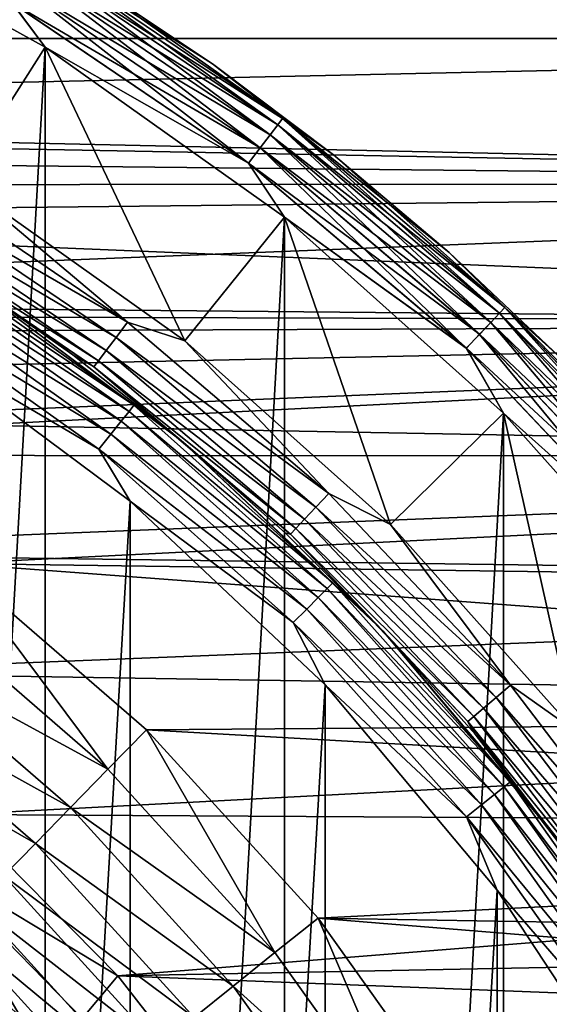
# Model space of a CAD drawing. Header units: millimetres. Extents: x -139 to 106, y -8 to 139.
# Tile 306 of 459: x 8.62 to 11.96, y 78.23 to 84.43. Entities that reach past the tile are written whole.
import ezdxf

# ---------------------------------------------------------------- set-up
doc = ezdxf.new("R2010")
doc.units = ezdxf.units.MM
doc.header["$LTSCALE"] = 53.842063
for name, color, linetype in [('28', 7, 'CONTINUOUS'), ('35', 7, 'CONTINUOUS'), ('42', 7, 'CONTINUOUS'), ('497', 7, 'CONTINUOUS'), ('498', 7, 'CONTINUOUS'), ('499', 7, 'CONTINUOUS'), ('501', 7, 'CONTINUOUS'), ('502', 7, 'CONTINUOUS'), ('505', 7, 'CONTINUOUS'), ('507', 7, 'CONTINUOUS'), ('509', 7, 'CONTINUOUS'), ('511', 7, 'CONTINUOUS'), ('81', 7, 'CONTINUOUS'), ('85', 7, 'CONTINUOUS')]:
    doc.layers.add(name, color=color, linetype=linetype)

msp = doc.modelspace()

# ---------------------------------------------------------------- linework, layer by layer
at = {"layer": '28', "color": 8, "linetype": 'CONTINUOUS'}
for points in [[(-21.0005, 84.3152, 20), (21.0005, 85.2579, 20), (-21.0005, 85.2879, 20), (-21.0005, 84.3152, 20)], [(21.0005, 84.309, 20), (21.0005, 85.2579, 20), (-21.0005, 84.3152, 20), (21.0005, 84.309, 20)], [(-21.0005, 83.3822, 20), (21.0005, 84.309, 20), (-21.0005, 84.3152, 20), (-21.0005, 83.3822, 20)], [(21.0005, 83.3955, 20), (21.0005, 84.309, 20), (-21.0005, 83.3822, 20), (21.0005, 83.3955, 20)], [(0.4475, 82.5796, 20), (21.0005, 83.3955, 20), (-21.0005, 83.3822, 20), (0.4475, 82.5796, 20)], [(21.0005, 82.5202, 20), (21.0005, 83.3955, 20), (0.4475, 82.5796, 20), (21.0005, 82.5202, 20)], [(1.867, 82.4452, 20), (21.0005, 82.5202, 20), (0.4475, 82.5796, 20), (1.867, 82.4452, 20)], [(3.2648, 82.1466, 20), (21.0005, 82.5202, 20), (1.867, 82.4452, 20), (3.2648, 82.1466, 20)], [(4.6178, 81.688, 20), (21.0005, 82.5202, 20), (3.2648, 82.1466, 20), (4.6178, 81.688, 20)], [(21.0005, 81.6793, 20), (21.0005, 82.5202, 20), (4.6178, 81.688, 20), (21.0005, 81.6793, 20)], [(5.9089, 81.0755, 20), (21.0005, 81.6793, 20), (4.6178, 81.688, 20), (5.9089, 81.0755, 20)], [(21.0005, 80.8709, 20), (21.0005, 81.6793, 20), (5.9089, 81.0755, 20), (21.0005, 80.8709, 20)], [(7.12, 80.3175, 20), (21.0005, 80.8709, 20), (5.9089, 81.0755, 20), (7.12, 80.3175, 20)], [(21.0005, 80.0959, 20), (21.0005, 80.8709, 20), (7.12, 80.3175, 20), (21.0005, 80.0959, 20)], [(8.2354, 79.4239, 20), (21.0005, 80.0959, 20), (7.12, 80.3175, 20), (8.2354, 79.4239, 20)], [(21.0005, 79.3515, 20), (21.0005, 80.0959, 20), (8.2354, 79.4239, 20), (21.0005, 79.3515, 20)], [(9.2391, 78.4074, 20), (21.0005, 79.3515, 20), (8.2354, 79.4239, 20), (9.2391, 78.4074, 20)], [(21.0005, 78.6375, 20), (21.0005, 79.3515, 20), (9.2391, 78.4074, 20), (21.0005, 78.6375, 20)], [(21.0005, 77.953, 20), (21.0005, 78.6375, 20), (9.2391, 78.4074, 20), (21.0005, 77.953, 20)], [(10.1187, 77.2808, 20), (21.0005, 77.953, 20), (9.2391, 78.4074, 20), (10.1187, 77.2808, 20)]]:
    msp.add_3dface(points, dxfattribs=at)
at = {"layer": '35', "color": 8, "linetype": 'CONTINUOUS'}
for points in [[(9.2391, 78.4074, 20), (8.2354, 79.4239, 20), (8.0643, 79.1134, 20.03), (9.2391, 78.4074, 20)], [(7.8369, 78.8645, 20.1199), (8.7609, 77.9182, 20.1199), (8.0643, 79.1134, 20.03), (7.8369, 78.8645, 20.1199)], [(9.2391, 78.4074, 20), (8.0643, 79.1134, 20.03), (9.0151, 78.1396, 20.03), (9.2391, 78.4074, 20)], [(8.0643, 79.1134, 20.03), (8.7609, 77.9182, 20.1199), (9.0151, 78.1396, 20.03), (8.0643, 79.1134, 20.03)], [(7.8369, 78.8645, 20.1199), (8.5223, 77.7104, 20.2671), (8.7609, 77.9182, 20.1199), (7.8369, 78.8645, 20.1199)], [(10.1187, 77.2808, 20), (9.2391, 78.4074, 20), (9.0151, 78.1396, 20.03), (10.1187, 77.2808, 20)]]:
    msp.add_3dface(points, dxfattribs=at)
at = {"layer": '42', "color": 8, "linetype": 'CONTINUOUS'}
for points in [[(21.0005, 84.3143, -20), (-21.0005, 85.2565, -20), (21.0005, 85.287, -20), (21.0005, 84.3143, -20)], [(-21.0005, 84.3076, -20), (-21.0005, 85.2565, -20), (21.0005, 84.3143, -20), (-21.0005, 84.3076, -20)], [(21.0005, 83.3815, -20), (-21.0005, 84.3076, -20), (21.0005, 84.3143, -20), (21.0005, 83.3815, -20)], [(0.8017, 83.7641, -20), (-21.0005, 84.3076, -20), (21.0005, 83.3815, -20), (0.8017, 83.7641, -20)], [(2.3936, 83.574, -20), (0.8017, 83.7641, -20), (21.0005, 83.3815, -20), (2.3936, 83.574, -20)], [(3.9519, 83.1965, -20), (2.3936, 83.574, -20), (21.0005, 83.3815, -20), (3.9519, 83.1965, -20)], [(21.0005, 82.492, -20), (3.9519, 83.1965, -20), (21.0005, 83.3815, -20), (21.0005, 82.492, -20)], [(5.4544, 82.637, -20), (3.9519, 83.1965, -20), (21.0005, 82.492, -20), (5.4544, 82.637, -20)], [(6.8802, 81.9031, -20), (5.4544, 82.637, -20), (21.0005, 82.492, -20), (6.8802, 81.9031, -20)], [(21.0005, 81.6409, -20), (6.8802, 81.9031, -20), (21.0005, 82.492, -20), (21.0005, 81.6409, -20)], [(8.2087, 81.0055, -20), (6.8802, 81.9031, -20), (21.0005, 81.6409, -20), (8.2087, 81.0055, -20)], [(21.0005, 80.8261, -20), (8.2087, 81.0055, -20), (21.0005, 81.6409, -20), (21.0005, 80.8261, -20)], [(9.4217, 79.9565, -20), (8.2087, 81.0055, -20), (21.0005, 80.0486, -20), (9.4217, 79.9565, -20)], [(21.0005, 80.0486, -20), (8.2087, 81.0055, -20), (21.0005, 80.8261, -20), (21.0005, 80.0486, -20)], [(21.0005, 79.3047, -20), (9.4217, 79.9565, -20), (21.0005, 80.0486, -20), (21.0005, 79.3047, -20)], [(10.5013, 78.7715, -20), (9.4217, 79.9565, -20), (21.0005, 79.3047, -20), (10.5013, 78.7715, -20)], [(21.0005, 78.5946, -20), (10.5013, 78.7715, -20), (21.0005, 79.3047, -20), (21.0005, 78.5946, -20)], [(11.4334, 77.4662, -20), (10.5013, 78.7715, -20), (21.0005, 77.917, -20), (11.4334, 77.4662, -20)], [(21.0005, 77.917, -20), (10.5013, 78.7715, -20), (21.0005, 78.5946, -20), (21.0005, 77.917, -20)]]:
    msp.add_3dface(points, dxfattribs=at)
at = {"layer": '497', "color": 7, "linetype": 'CONTINUOUS', "true_color": 0xe0f2ff}
for points in [[(9.3185, 81.3972, 98.9082), (7.9655, 58.1717, 98.9082), (7.9655, 82.404, 98.9082), (9.3185, 81.3972, 98.9082)], [(9.3185, 59.1786, 98.9082), (7.9655, 58.1717, 98.9082), (9.3185, 81.3972, 98.9082), (9.3185, 59.1786, 98.9082)], [(10.5454, 80.24, 98.9082), (9.3185, 59.1786, 98.9082), (9.3185, 81.3972, 98.9082), (10.5454, 80.24, 98.9082)], [(10.5454, 60.3358, 98.9082), (9.3185, 59.1786, 98.9082), (10.5454, 80.24, 98.9082), (10.5454, 60.3358, 98.9082)], [(11.6297, 78.9482, 98.9082), (10.5454, 60.3358, 98.9082), (10.5454, 80.24, 98.9082), (11.6297, 78.9482, 98.9082)], [(11.6297, 61.6276, 98.9082), (10.5454, 60.3358, 98.9082), (11.6297, 78.9482, 98.9082), (11.6297, 61.6276, 98.9082)], [(12.5566, 77.5392, 98.9082), (11.6297, 61.6276, 98.9082), (11.6297, 78.9482, 98.9082), (12.5566, 77.5392, 98.9082)]]:
    msp.add_3dface(points, dxfattribs=at)
at = {"layer": '498', "color": 7, "linetype": 'CONTINUOUS', "true_color": 0xe0f2ff}
for points in [[(9.0445, 84.6822, 188.4082), (9.8374, 84.1524, 188.4082), (9.0445, 84.6822, 101.6082), (9.0445, 84.6822, 188.4082)], [(9.0445, 84.6822, 101.6082), (9.8374, 84.1524, 188.4082), (9.8374, 84.1524, 101.6082), (9.0445, 84.6822, 101.6082)], [(9.8374, 84.1524, 188.4082), (10.5993, 83.579, 188.4082), (9.8374, 84.1524, 101.6082), (9.8374, 84.1524, 188.4082)], [(9.8374, 84.1524, 101.6082), (10.5993, 83.579, 188.4082), (10.5993, 83.579, 101.6082), (9.8374, 84.1524, 101.6082)], [(10.5993, 83.579, 188.4082), (11.3279, 82.9638, 188.4082), (10.5993, 83.579, 101.6082), (10.5993, 83.579, 188.4082)], [(10.5993, 83.579, 101.6082), (11.3279, 82.9638, 188.4082), (11.3279, 82.9638, 101.6082), (10.5993, 83.579, 101.6082)], [(11.3279, 82.9638, 188.4082), (12.0208, 82.3087, 188.4082), (11.3279, 82.9638, 101.6082), (11.3279, 82.9638, 188.4082)], [(11.3279, 82.9638, 101.6082), (12.0208, 82.3087, 188.4082), (12.0208, 82.3087, 101.6082), (11.3279, 82.9638, 101.6082)]]:
    msp.add_3dface(points, dxfattribs=at)
at = {"layer": '499', "color": 7, "linetype": 'CONTINUOUS', "true_color": 0xe0f2ff}
for points in [[(8.7816, 84.2569, 188.9082), (7.1618, 85.1526, 188.9082), (7.1619, 55.4232, 188.9082), (8.7816, 84.2569, 188.9082)], [(8.7816, 56.3189, 188.9082), (8.7816, 84.2569, 188.9082), (7.1619, 55.4232, 188.9082), (8.7816, 56.3189, 188.9082)], [(10.2909, 83.1855, 188.9082), (8.7816, 84.2569, 188.9082), (8.7816, 56.3189, 188.9082), (10.2909, 83.1855, 188.9082)], [(10.291, 57.3904, 188.9082), (10.2909, 83.1855, 188.9082), (8.7816, 56.3189, 188.9082), (10.291, 57.3904, 188.9082)], [(11.6707, 81.9517, 188.9082), (10.2909, 83.1855, 188.9082), (10.291, 57.3904, 188.9082), (11.6707, 81.9517, 188.9082)], [(11.6708, 58.6241, 188.9082), (11.6707, 81.9517, 188.9082), (10.291, 57.3904, 188.9082), (11.6708, 58.6241, 188.9082)], [(12.9035, 80.5714, 188.9082), (11.6707, 81.9517, 188.9082), (11.6708, 58.6241, 188.9082), (12.9035, 80.5714, 188.9082)], [(12.9036, 60.0045, 188.9082), (12.9035, 80.5714, 188.9082), (11.6708, 58.6241, 188.9082), (12.9036, 60.0045, 188.9082)]]:
    msp.add_3dface(points, dxfattribs=at)
at = {"layer": '501', "color": 7, "linetype": 'CONTINUOUS', "true_color": 0xe0f2ff}
for points in [[(9.6418, 81.7786, 99.4082), (8.2426, 82.8202, 99.4082), (9.6418, 81.7786, 100.6082), (9.6418, 81.7786, 99.4082)], [(9.6418, 81.7786, 100.6082), (8.2426, 82.8202, 99.4082), (8.9574, 82.3198, 100.6082), (9.6418, 81.7786, 100.6082)], [(8.9574, 82.3198, 100.6082), (8.2426, 82.8202, 99.4082), (8.2426, 82.8202, 100.6082), (8.9574, 82.3198, 100.6082)], [(10.9106, 80.5815, 99.4082), (9.6418, 81.7786, 99.4082), (10.9106, 80.5815, 100.6082), (10.9106, 80.5815, 99.4082)], [(10.9106, 80.5815, 100.6082), (9.6418, 81.7786, 99.4082), (10.2936, 81.1985, 100.6082), (10.9106, 80.5815, 100.6082)], [(10.2936, 81.1985, 100.6082), (9.6418, 81.7786, 99.4082), (9.6418, 81.7786, 100.6082), (10.2936, 81.1985, 100.6082)], [(12.0318, 79.2453, 99.4082), (10.9106, 80.5815, 99.4082), (12.0318, 79.2453, 100.6082), (12.0318, 79.2453, 99.4082)], [(12.0318, 79.2453, 100.6082), (10.9106, 80.5815, 99.4082), (11.4907, 79.9297, 100.6082), (12.0318, 79.2453, 100.6082)], [(11.4907, 79.9297, 100.6082), (10.9106, 80.5815, 99.4082), (10.9106, 80.5815, 100.6082), (11.4907, 79.9297, 100.6082)]]:
    msp.add_3dface(points, dxfattribs=at)
at = {"layer": '502', "color": 7, "linetype": 'CONTINUOUS', "true_color": 0xe0f2ff}
for points in [[(7.1618, 85.1526, 101.1082), (8.7816, 84.2569, 101.1082), (8.2439, 83.4138, 101.1082), (7.1618, 85.1526, 101.1082)], [(8.2439, 83.4138, 101.1082), (8.7816, 84.2569, 101.1082), (9.662, 82.408, 101.1082), (8.2439, 83.4138, 101.1082)], [(8.7816, 84.2569, 101.1082), (10.2909, 83.1855, 101.1082), (9.662, 82.408, 101.1082), (8.7816, 84.2569, 101.1082)], [(9.662, 82.408, 101.1082), (10.2909, 83.1855, 101.1082), (10.9585, 81.2497, 101.1082), (9.662, 82.408, 101.1082)], [(10.2909, 83.1855, 101.1082), (11.6707, 81.9517, 101.1082), (10.9585, 81.2497, 101.1082), (10.2909, 83.1855, 101.1082)], [(10.9585, 81.2497, 101.1082), (11.6707, 81.9517, 101.1082), (12.1171, 79.9536, 101.1082), (10.9585, 81.2497, 101.1082)], [(11.6707, 81.9517, 101.1082), (12.9035, 80.5714, 101.1082), (12.1171, 79.9536, 101.1082), (11.6707, 81.9517, 101.1082)]]:
    msp.add_3dface(points, dxfattribs=at)
at = {"layer": '505', "color": 7, "linetype": 'CONTINUOUS', "true_color": 0xe0f2ff}
for points in [[(7.9449, 82.9322, 99.1585), (9.3107, 81.9631, 99.1585), (7.9027, 82.8649, 99.0548), (7.9449, 82.9322, 99.1585)], [(7.9715, 82.9744, 99.2793), (9.3418, 82.0022, 99.2793), (7.9449, 82.9322, 99.1585), (7.9715, 82.9744, 99.2793)], [(7.9449, 82.9322, 99.1585), (9.3418, 82.0022, 99.2793), (9.3107, 81.9631, 99.1585), (7.9449, 82.9322, 99.1585)], [(7.9715, 82.9744, 99.2793), (8.2426, 82.8202, 99.4082), (9.3418, 82.0022, 99.2793), (7.9715, 82.9744, 99.2793)], [(7.9027, 82.8649, 99.0548), (9.2612, 81.901, 99.0548), (7.8475, 82.7772, 98.9753), (7.9027, 82.8649, 99.0548)], [(7.9027, 82.8649, 99.0548), (9.3107, 81.9631, 99.1585), (9.2612, 81.901, 99.0548), (7.9027, 82.8649, 99.0548)], [(8.2426, 82.8202, 99.4082), (9.6418, 81.7786, 99.4082), (9.3418, 82.0022, 99.2793), (8.2426, 82.8202, 99.4082)], [(7.8475, 82.7772, 98.9753), (9.1965, 81.82, 98.9753), (7.7833, 82.675, 98.9252), (7.8475, 82.7772, 98.9753)], [(7.8475, 82.7772, 98.9753), (9.2612, 81.901, 99.0548), (9.1965, 81.82, 98.9753), (7.8475, 82.7772, 98.9753)], [(7.9655, 82.404, 98.9082), (7.7833, 82.675, 98.9252), (9.1213, 81.7256, 98.9252), (7.9655, 82.404, 98.9082)], [(7.7833, 82.675, 98.9252), (9.1965, 81.82, 98.9753), (9.1213, 81.7256, 98.9252), (7.7833, 82.675, 98.9252)], [(9.3185, 81.3972, 98.9082), (7.9655, 82.404, 98.9082), (9.1213, 81.7256, 98.9252), (9.3185, 81.3972, 98.9082)], [(9.3418, 82.0022, 99.2793), (10.5947, 80.8825, 99.2793), (9.3107, 81.9631, 99.1585), (9.3418, 82.0022, 99.2793)], [(9.3418, 82.0022, 99.2793), (9.6418, 81.7786, 99.4082), (10.5947, 80.8825, 99.2793), (9.3418, 82.0022, 99.2793)], [(9.3107, 81.9631, 99.1585), (10.5594, 80.8473, 99.1585), (9.2612, 81.901, 99.0548), (9.3107, 81.9631, 99.1585)], [(9.3107, 81.9631, 99.1585), (10.5947, 80.8825, 99.2793), (10.5594, 80.8473, 99.1585), (9.3107, 81.9631, 99.1585)], [(9.2612, 81.901, 99.0548), (10.5032, 80.7911, 99.0548), (9.1965, 81.82, 98.9753), (9.2612, 81.901, 99.0548)], [(9.2612, 81.901, 99.0548), (10.5594, 80.8473, 99.1585), (10.5032, 80.7911, 99.0548), (9.2612, 81.901, 99.0548)], [(9.1965, 81.82, 98.9753), (10.4299, 80.7178, 98.9753), (9.1213, 81.7256, 98.9252), (9.1965, 81.82, 98.9753)], [(9.1965, 81.82, 98.9753), (10.5032, 80.7911, 99.0548), (10.4299, 80.7178, 98.9753), (9.1965, 81.82, 98.9753)], [(9.6418, 81.7786, 99.4082), (10.9106, 80.5815, 99.4082), (10.5947, 80.8825, 99.2793), (9.6418, 81.7786, 99.4082)], [(9.3185, 81.3972, 98.9082), (9.1213, 81.7256, 98.9252), (10.3446, 80.6324, 98.9252), (9.3185, 81.3972, 98.9082)], [(9.1213, 81.7256, 98.9252), (10.4299, 80.7178, 98.9753), (10.3446, 80.6324, 98.9252), (9.1213, 81.7256, 98.9252)], [(10.5454, 80.24, 98.9082), (9.3185, 81.3972, 98.9082), (10.3446, 80.6324, 98.9252), (10.5454, 80.24, 98.9082)], [(10.5947, 80.8825, 99.2793), (11.7143, 79.6297, 99.2793), (10.5594, 80.8473, 99.1585), (10.5947, 80.8825, 99.2793)], [(10.5947, 80.8825, 99.2793), (10.9106, 80.5815, 99.4082), (11.7143, 79.6297, 99.2793), (10.5947, 80.8825, 99.2793)], [(10.5594, 80.8473, 99.1585), (11.6753, 79.5986, 99.1585), (10.5032, 80.7911, 99.0548), (10.5594, 80.8473, 99.1585)], [(10.5594, 80.8473, 99.1585), (11.7143, 79.6297, 99.2793), (11.6753, 79.5986, 99.1585), (10.5594, 80.8473, 99.1585)], [(10.5032, 80.7911, 99.0548), (11.6131, 79.549, 99.0548), (10.4299, 80.7178, 98.9753), (10.5032, 80.7911, 99.0548)], [(10.5032, 80.7911, 99.0548), (11.6753, 79.5986, 99.1585), (11.6131, 79.549, 99.0548), (10.5032, 80.7911, 99.0548)], [(10.4299, 80.7178, 98.9753), (11.5321, 79.4844, 98.9753), (10.3446, 80.6324, 98.9252), (10.4299, 80.7178, 98.9753)], [(10.4299, 80.7178, 98.9753), (11.6131, 79.549, 99.0548), (11.5321, 79.4844, 98.9753), (10.4299, 80.7178, 98.9753)], [(10.5454, 80.24, 98.9082), (10.3446, 80.6324, 98.9252), (11.4377, 79.4092, 98.9252), (10.5454, 80.24, 98.9082)], [(10.3446, 80.6324, 98.9252), (11.5321, 79.4844, 98.9753), (11.4377, 79.4092, 98.9252), (10.3446, 80.6324, 98.9252)], [(10.9106, 80.5815, 99.4082), (12.0318, 79.2453, 99.4082), (11.7143, 79.6297, 99.2793), (10.9106, 80.5815, 99.4082)], [(11.6297, 78.9482, 98.9082), (10.5454, 80.24, 98.9082), (11.4377, 79.4092, 98.9252), (11.6297, 78.9482, 98.9082)], [(11.7143, 79.6297, 99.2793), (12.6866, 78.2594, 99.2793), (11.6753, 79.5986, 99.1585), (11.7143, 79.6297, 99.2793)], [(11.7143, 79.6297, 99.2793), (12.0318, 79.2453, 99.4082), (12.6866, 78.2594, 99.2793), (11.7143, 79.6297, 99.2793)], [(11.6753, 79.5986, 99.1585), (12.6443, 78.2328, 99.1585), (11.6131, 79.549, 99.0548), (11.6753, 79.5986, 99.1585)], [(11.6753, 79.5986, 99.1585), (12.6866, 78.2594, 99.2793), (12.6443, 78.2328, 99.1585), (11.6753, 79.5986, 99.1585)], [(11.6131, 79.549, 99.0548), (12.577, 78.1906, 99.0548), (11.5321, 79.4844, 98.9753), (11.6131, 79.549, 99.0548)], [(11.6131, 79.549, 99.0548), (12.6443, 78.2328, 99.1585), (12.577, 78.1906, 99.0548), (11.6131, 79.549, 99.0548)], [(11.5321, 79.4844, 98.9753), (12.4893, 78.1354, 98.9753), (11.4377, 79.4092, 98.9252), (11.5321, 79.4844, 98.9753)], [(11.5321, 79.4844, 98.9753), (12.577, 78.1906, 99.0548), (12.4893, 78.1354, 98.9753), (11.5321, 79.4844, 98.9753)], [(11.6297, 78.9482, 98.9082), (11.4377, 79.4092, 98.9252), (12.3871, 78.0712, 98.9252), (11.6297, 78.9482, 98.9082)], [(11.4377, 79.4092, 98.9252), (12.4893, 78.1354, 98.9753), (12.3871, 78.0712, 98.9252), (11.4377, 79.4092, 98.9252)], [(12.5566, 77.5392, 98.9082), (11.6297, 78.9482, 98.9082), (12.3871, 78.0712, 98.9252), (12.5566, 77.5392, 98.9082)]]:
    msp.add_3dface(points, dxfattribs=at)
at = {"layer": '507', "color": 7, "linetype": 'CONTINUOUS', "true_color": 0xe0f2ff}
for points in [[(7.9244, 83.4583, 101.0912), (9.3019, 82.5243, 101.0912), (7.8621, 83.3549, 101.0412), (7.9244, 83.4583, 101.0912)], [(7.9244, 83.4583, 101.0912), (8.2439, 83.4138, 101.1082), (9.3019, 82.5243, 101.0912), (7.9244, 83.4583, 101.0912)], [(8.2439, 83.4138, 101.1082), (9.662, 82.408, 101.1082), (9.3019, 82.5243, 101.0912), (8.2439, 83.4138, 101.1082)], [(7.8621, 83.3549, 101.0412), (9.2288, 82.4282, 101.0412), (7.8087, 83.2661, 100.9616), (7.8621, 83.3549, 101.0412)], [(7.8621, 83.3549, 101.0412), (9.3019, 82.5243, 101.0912), (9.2288, 82.4282, 101.0412), (7.8621, 83.3549, 101.0412)], [(7.8087, 83.2661, 100.9616), (9.1661, 82.3457, 100.9616), (7.7677, 83.198, 100.8579), (7.8087, 83.2661, 100.9616)], [(7.8087, 83.2661, 100.9616), (9.2288, 82.4282, 101.0412), (9.1661, 82.3457, 100.9616), (7.8087, 83.2661, 100.9616)], [(7.7677, 83.198, 100.8579), (9.118, 82.2825, 100.8579), (7.742, 83.1552, 100.7371), (7.7677, 83.198, 100.8579)], [(7.7677, 83.198, 100.8579), (9.1661, 82.3457, 100.9616), (9.118, 82.2825, 100.8579), (7.7677, 83.198, 100.8579)], [(8.2426, 82.8202, 100.6082), (7.742, 83.1552, 100.7371), (9.0878, 82.2427, 100.7371), (8.2426, 82.8202, 100.6082)], [(7.742, 83.1552, 100.7371), (9.118, 82.2825, 100.8579), (9.0878, 82.2427, 100.7371), (7.742, 83.1552, 100.7371)], [(8.9574, 82.3198, 100.6082), (8.2426, 82.8202, 100.6082), (9.0878, 82.2427, 100.7371), (8.9574, 82.3198, 100.6082)], [(9.3019, 82.5243, 101.0912), (10.5703, 81.4469, 101.0912), (9.2288, 82.4282, 101.0412), (9.3019, 82.5243, 101.0912)], [(9.3019, 82.5243, 101.0912), (9.662, 82.408, 101.1082), (10.5703, 81.4469, 101.0912), (9.3019, 82.5243, 101.0912)], [(9.2288, 82.4282, 101.0412), (10.4873, 81.3592, 101.0412), (9.1661, 82.3457, 100.9616), (9.2288, 82.4282, 101.0412)], [(9.2288, 82.4282, 101.0412), (10.5703, 81.4469, 101.0912), (10.4873, 81.3592, 101.0412), (9.2288, 82.4282, 101.0412)], [(9.662, 82.408, 101.1082), (10.9585, 81.2497, 101.1082), (10.5703, 81.4469, 101.0912), (9.662, 82.408, 101.1082)], [(9.6418, 81.7786, 100.6082), (8.9574, 82.3198, 100.6082), (9.0878, 82.2427, 100.7371), (9.6418, 81.7786, 100.6082)], [(9.1661, 82.3457, 100.9616), (10.4161, 81.284, 100.9616), (9.118, 82.2825, 100.8579), (9.1661, 82.3457, 100.9616)], [(9.1661, 82.3457, 100.9616), (10.4873, 81.3592, 101.0412), (10.4161, 81.284, 100.9616), (9.1661, 82.3457, 100.9616)], [(9.118, 82.2825, 100.8579), (10.3614, 81.2263, 100.8579), (9.0878, 82.2427, 100.7371), (9.118, 82.2825, 100.8579)], [(9.6418, 81.7786, 100.6082), (9.0878, 82.2427, 100.7371), (10.3271, 81.1901, 100.7371), (9.6418, 81.7786, 100.6082)], [(9.0878, 82.2427, 100.7371), (10.3614, 81.2263, 100.8579), (10.3271, 81.1901, 100.7371), (9.0878, 82.2427, 100.7371)], [(9.118, 82.2825, 100.8579), (10.4161, 81.284, 100.9616), (10.3614, 81.2263, 100.8579), (9.118, 82.2825, 100.8579)], [(10.2936, 81.1985, 100.6082), (9.6418, 81.7786, 100.6082), (10.3271, 81.1901, 100.7371), (10.2936, 81.1985, 100.6082)], [(10.5703, 81.4469, 101.0912), (11.7149, 80.2386, 101.0912), (10.4873, 81.3592, 101.0412), (10.5703, 81.4469, 101.0912)], [(10.5703, 81.4469, 101.0912), (10.9585, 81.2497, 101.1082), (11.7149, 80.2386, 101.0912), (10.5703, 81.4469, 101.0912)], [(10.4873, 81.3592, 101.0412), (11.6229, 80.1605, 101.0412), (10.4161, 81.284, 100.9616), (10.4873, 81.3592, 101.0412)], [(10.4873, 81.3592, 101.0412), (11.7149, 80.2386, 101.0912), (11.6229, 80.1605, 101.0412), (10.4873, 81.3592, 101.0412)], [(10.4161, 81.284, 100.9616), (11.5439, 80.0934, 100.9616), (10.3614, 81.2263, 100.8579), (10.4161, 81.284, 100.9616)], [(10.4161, 81.284, 100.9616), (11.6229, 80.1605, 101.0412), (11.5439, 80.0934, 100.9616), (10.4161, 81.284, 100.9616)], [(10.9585, 81.2497, 101.1082), (12.1171, 79.9536, 101.1082), (11.7149, 80.2386, 101.0912), (10.9585, 81.2497, 101.1082)], [(10.9106, 80.5815, 100.6082), (10.2936, 81.1985, 100.6082), (10.3271, 81.1901, 100.7371), (10.9106, 80.5815, 100.6082)], [(10.3614, 81.2263, 100.8579), (11.4833, 80.0419, 100.8579), (10.3271, 81.1901, 100.7371), (10.3614, 81.2263, 100.8579)], [(10.9106, 80.5815, 100.6082), (10.3271, 81.1901, 100.7371), (11.4453, 80.0096, 100.7371), (10.9106, 80.5815, 100.6082)], [(10.3271, 81.1901, 100.7371), (11.4833, 80.0419, 100.8579), (11.4453, 80.0096, 100.7371), (10.3271, 81.1901, 100.7371)], [(10.3614, 81.2263, 100.8579), (11.5439, 80.0934, 100.9616), (11.4833, 80.0419, 100.8579), (10.3614, 81.2263, 100.8579)], [(11.4907, 79.9297, 100.6082), (10.9106, 80.5815, 100.6082), (11.4453, 80.0096, 100.7371), (11.4907, 79.9297, 100.6082)], [(11.7149, 80.2386, 101.0912), (12.7221, 78.9137, 101.0912), (11.6229, 80.1605, 101.0412), (11.7149, 80.2386, 101.0912)], [(11.7149, 80.2386, 101.0912), (12.1171, 79.9536, 101.1082), (12.7221, 78.9137, 101.0912), (11.7149, 80.2386, 101.0912)], [(11.6229, 80.1605, 101.0412), (12.6222, 78.8459, 101.0412), (11.5439, 80.0934, 100.9616), (11.6229, 80.1605, 101.0412)], [(11.6229, 80.1605, 101.0412), (12.7221, 78.9137, 101.0912), (12.6222, 78.8459, 101.0412), (11.6229, 80.1605, 101.0412)], [(11.5439, 80.0934, 100.9616), (12.5364, 78.7878, 100.9616), (11.4833, 80.0419, 100.8579), (11.5439, 80.0934, 100.9616)], [(11.5439, 80.0934, 100.9616), (12.6222, 78.8459, 101.0412), (12.5364, 78.7878, 100.9616), (11.5439, 80.0934, 100.9616)], [(11.4833, 80.0419, 100.8579), (12.4706, 78.7432, 100.8579), (11.4453, 80.0096, 100.7371), (11.4833, 80.0419, 100.8579)], [(11.4907, 79.9297, 100.6082), (11.4453, 80.0096, 100.7371), (12.4293, 78.7152, 100.7371), (11.4907, 79.9297, 100.6082)], [(11.4453, 80.0096, 100.7371), (12.4706, 78.7432, 100.8579), (12.4293, 78.7152, 100.7371), (11.4453, 80.0096, 100.7371)], [(11.4833, 80.0419, 100.8579), (12.5364, 78.7878, 100.9616), (12.4706, 78.7432, 100.8579), (11.4833, 80.0419, 100.8579)], [(12.0318, 79.2453, 100.6082), (11.4907, 79.9297, 100.6082), (12.4293, 78.7152, 100.7371), (12.0318, 79.2453, 100.6082)]]:
    msp.add_3dface(points, dxfattribs=at)
at = {"layer": '509', "color": 7, "linetype": 'CONTINUOUS', "true_color": 0xe0f2ff}
for points in [[(8.7816, 84.2569, 101.1082), (7.1618, 85.1526, 101.1082), (8.5734, 84.5369, 101.1252), (8.7816, 84.2569, 101.1082)], [(8.7557, 84.84, 101.4793), (10.2777, 83.808, 101.4793), (8.73, 84.7972, 101.3585), (8.7557, 84.84, 101.4793)], [(9.0445, 84.6822, 101.6082), (9.8374, 84.1524, 101.6082), (8.7557, 84.84, 101.4793), (9.0445, 84.6822, 101.6082)], [(8.7557, 84.84, 101.4793), (9.8374, 84.1524, 101.6082), (10.2777, 83.808, 101.4793), (8.7557, 84.84, 101.4793)], [(8.73, 84.7972, 101.3585), (10.2475, 83.7683, 101.3585), (8.689, 84.7291, 101.2548), (8.73, 84.7972, 101.3585)], [(8.73, 84.7972, 101.3585), (10.2777, 83.808, 101.4793), (10.2475, 83.7683, 101.3585), (8.73, 84.7972, 101.3585)], [(8.689, 84.7291, 101.2548), (10.1994, 83.705, 101.2548), (8.6356, 84.6403, 101.1753), (8.689, 84.7291, 101.2548)], [(8.689, 84.7291, 101.2548), (10.2475, 83.7683, 101.3585), (10.1994, 83.705, 101.2548), (8.689, 84.7291, 101.2548)], [(8.6356, 84.6403, 101.1753), (10.1367, 83.6225, 101.1753), (8.5734, 84.5369, 101.1252), (8.6356, 84.6403, 101.1753)], [(8.6356, 84.6403, 101.1753), (10.1994, 83.705, 101.2548), (10.1367, 83.6225, 101.1753), (8.6356, 84.6403, 101.1753)], [(8.7816, 84.2569, 101.1082), (8.5734, 84.5369, 101.1252), (10.0637, 83.5265, 101.1252), (8.7816, 84.2569, 101.1082)], [(8.5734, 84.5369, 101.1252), (10.1367, 83.6225, 101.1753), (10.0637, 83.5265, 101.1252), (8.5734, 84.5369, 101.1252)], [(10.2909, 83.1855, 101.1082), (8.7816, 84.2569, 101.1082), (10.0637, 83.5265, 101.1252), (10.2909, 83.1855, 101.1082)], [(9.8374, 84.1524, 101.6082), (10.5993, 83.579, 101.6082), (10.2777, 83.808, 101.4793), (9.8374, 84.1524, 101.6082)], [(10.2777, 83.808, 101.4793), (11.6793, 82.6175, 101.4793), (10.2475, 83.7683, 101.3585), (10.2777, 83.808, 101.4793)], [(10.5993, 83.579, 101.6082), (11.3279, 82.9638, 101.6082), (10.2777, 83.808, 101.4793), (10.5993, 83.579, 101.6082)], [(10.2777, 83.808, 101.4793), (11.3279, 82.9638, 101.6082), (11.6793, 82.6175, 101.4793), (10.2777, 83.808, 101.4793)], [(10.2475, 83.7683, 101.3585), (11.645, 82.5813, 101.3585), (10.1994, 83.705, 101.2548), (10.2475, 83.7683, 101.3585)], [(10.2475, 83.7683, 101.3585), (11.6793, 82.6175, 101.4793), (11.645, 82.5813, 101.3585), (10.2475, 83.7683, 101.3585)], [(10.1994, 83.705, 101.2548), (11.5903, 82.5236, 101.2548), (10.1367, 83.6225, 101.1753), (10.1994, 83.705, 101.2548)], [(10.1994, 83.705, 101.2548), (11.645, 82.5813, 101.3585), (11.5903, 82.5236, 101.2548), (10.1994, 83.705, 101.2548)], [(10.1367, 83.6225, 101.1753), (11.519, 82.4484, 101.1753), (10.0637, 83.5265, 101.1252), (10.1367, 83.6225, 101.1753)], [(10.1367, 83.6225, 101.1753), (11.5903, 82.5236, 101.2548), (11.519, 82.4484, 101.1753), (10.1367, 83.6225, 101.1753)], [(10.2909, 83.1855, 101.1082), (10.0637, 83.5265, 101.1252), (11.436, 82.3608, 101.1252), (10.2909, 83.1855, 101.1082)], [(10.0637, 83.5265, 101.1252), (11.519, 82.4484, 101.1753), (11.436, 82.3608, 101.1252), (10.0637, 83.5265, 101.1252)], [(11.6707, 81.9517, 101.1082), (10.2909, 83.1855, 101.1082), (11.436, 82.3608, 101.1252), (11.6707, 81.9517, 101.1082)], [(11.3279, 82.9638, 101.6082), (12.0208, 82.3087, 101.6082), (11.6793, 82.6175, 101.4793), (11.3279, 82.9638, 101.6082)], [(11.6793, 82.6175, 101.4793), (12.9439, 81.2825, 101.4793), (11.645, 82.5813, 101.3585), (11.6793, 82.6175, 101.4793)], [(12.0208, 82.3087, 101.6082), (12.6759, 81.6158, 101.6082), (11.6793, 82.6175, 101.4793), (12.0208, 82.3087, 101.6082)], [(11.6793, 82.6175, 101.4793), (12.6759, 81.6158, 101.6082), (12.9439, 81.2825, 101.4793), (11.6793, 82.6175, 101.4793)], [(11.645, 82.5813, 101.3585), (12.9058, 81.2502, 101.3585), (11.5903, 82.5236, 101.2548), (11.645, 82.5813, 101.3585)], [(11.645, 82.5813, 101.3585), (12.9439, 81.2825, 101.4793), (12.9058, 81.2502, 101.3585), (11.645, 82.5813, 101.3585)], [(11.5903, 82.5236, 101.2548), (12.8453, 81.1988, 101.2548), (11.519, 82.4484, 101.1753), (11.5903, 82.5236, 101.2548)], [(11.5903, 82.5236, 101.2548), (12.9058, 81.2502, 101.3585), (12.8453, 81.1988, 101.2548), (11.5903, 82.5236, 101.2548)], [(11.519, 82.4484, 101.1753), (12.7663, 81.1317, 101.1753), (11.436, 82.3608, 101.1252), (11.519, 82.4484, 101.1753)], [(11.519, 82.4484, 101.1753), (12.8453, 81.1988, 101.2548), (12.7663, 81.1317, 101.1753), (11.519, 82.4484, 101.1753)], [(11.6707, 81.9517, 101.1082), (11.436, 82.3608, 101.1252), (12.6743, 81.0535, 101.1252), (11.6707, 81.9517, 101.1082)], [(11.436, 82.3608, 101.1252), (12.7663, 81.1317, 101.1753), (12.6743, 81.0535, 101.1252), (11.436, 82.3608, 101.1252)], [(12.9035, 80.5714, 101.1082), (11.6707, 81.9517, 101.1082), (12.6743, 81.0535, 101.1252), (12.9035, 80.5714, 101.1082)]]:
    msp.add_3dface(points, dxfattribs=at)
at = {"layer": '511', "color": 7, "linetype": 'CONTINUOUS', "true_color": 0xe0f2ff}
for points in [[(7.1618, 85.1526, 188.9082), (8.7816, 84.2569, 188.9082), (8.5731, 84.5365, 188.8913), (7.1618, 85.1526, 188.9082)], [(8.7298, 84.797, 188.6583), (10.2474, 83.7681, 188.6583), (8.7556, 84.8399, 188.5376), (8.7298, 84.797, 188.6583)], [(9.0445, 84.6822, 188.4082), (8.7556, 84.8399, 188.5376), (10.2777, 83.8079, 188.5376), (9.0445, 84.6822, 188.4082)], [(8.7556, 84.8399, 188.5376), (10.2474, 83.7681, 188.6583), (10.2777, 83.8079, 188.5376), (8.7556, 84.8399, 188.5376)], [(8.6888, 84.7288, 188.7619), (10.1992, 83.7047, 188.7619), (8.7298, 84.797, 188.6583), (8.6888, 84.7288, 188.7619)], [(8.7298, 84.797, 188.6583), (10.1992, 83.7047, 188.7619), (10.2474, 83.7681, 188.6583), (8.7298, 84.797, 188.6583)], [(8.6354, 84.64, 188.8414), (10.1365, 83.6222, 188.8414), (8.6888, 84.7288, 188.7619), (8.6354, 84.64, 188.8414)], [(8.6888, 84.7288, 188.7619), (10.1365, 83.6222, 188.8414), (10.1992, 83.7047, 188.7619), (8.6888, 84.7288, 188.7619)], [(9.8374, 84.1524, 188.4082), (9.0445, 84.6822, 188.4082), (10.2777, 83.8079, 188.5376), (9.8374, 84.1524, 188.4082)], [(8.5731, 84.5365, 188.8913), (10.0634, 83.526, 188.8913), (8.6354, 84.64, 188.8414), (8.5731, 84.5365, 188.8913)], [(8.6354, 84.64, 188.8414), (10.0634, 83.526, 188.8913), (10.1365, 83.6222, 188.8414), (8.6354, 84.64, 188.8414)], [(8.5731, 84.5365, 188.8913), (8.7816, 84.2569, 188.9082), (10.0634, 83.526, 188.8913), (8.5731, 84.5365, 188.8913)], [(8.7816, 84.2569, 188.9082), (10.2909, 83.1855, 188.9082), (10.0634, 83.526, 188.8913), (8.7816, 84.2569, 188.9082)], [(10.5993, 83.579, 188.4082), (9.8374, 84.1524, 188.4082), (10.2777, 83.8079, 188.5376), (10.5993, 83.579, 188.4082)], [(10.2474, 83.7681, 188.6583), (11.6448, 82.5811, 188.6583), (10.2777, 83.8079, 188.5376), (10.2474, 83.7681, 188.6583)], [(10.5993, 83.579, 188.4082), (10.2777, 83.8079, 188.5376), (11.6792, 82.6174, 188.5376), (10.5993, 83.579, 188.4082)], [(10.2777, 83.8079, 188.5376), (11.6448, 82.5811, 188.6583), (11.6792, 82.6174, 188.5376), (10.2777, 83.8079, 188.5376)], [(10.1992, 83.7047, 188.7619), (11.5901, 82.5234, 188.7619), (10.2474, 83.7681, 188.6583), (10.1992, 83.7047, 188.7619)], [(10.2474, 83.7681, 188.6583), (11.5901, 82.5234, 188.7619), (11.6448, 82.5811, 188.6583), (10.2474, 83.7681, 188.6583)], [(10.1365, 83.6222, 188.8414), (11.5187, 82.4481, 188.8414), (10.1992, 83.7047, 188.7619), (10.1365, 83.6222, 188.8414)], [(10.1992, 83.7047, 188.7619), (11.5187, 82.4481, 188.8414), (11.5901, 82.5234, 188.7619), (10.1992, 83.7047, 188.7619)], [(10.0634, 83.526, 188.8913), (11.4357, 82.3604, 188.8913), (10.1365, 83.6222, 188.8414), (10.0634, 83.526, 188.8913)], [(10.1365, 83.6222, 188.8414), (11.4357, 82.3604, 188.8913), (11.5187, 82.4481, 188.8414), (10.1365, 83.6222, 188.8414)], [(11.3279, 82.9638, 188.4082), (10.5993, 83.579, 188.4082), (11.6792, 82.6174, 188.5376), (11.3279, 82.9638, 188.4082)], [(10.0634, 83.526, 188.8913), (10.2909, 83.1855, 188.9082), (11.4357, 82.3604, 188.8913), (10.0634, 83.526, 188.8913)], [(10.2909, 83.1855, 188.9082), (11.6707, 81.9517, 188.9082), (11.4357, 82.3604, 188.8913), (10.2909, 83.1855, 188.9082)], [(12.0208, 82.3087, 188.4082), (11.3279, 82.9638, 188.4082), (11.6792, 82.6174, 188.5376), (12.0208, 82.3087, 188.4082)], [(11.6448, 82.5811, 188.6583), (12.9056, 81.2501, 188.6583), (11.6792, 82.6174, 188.5376), (11.6448, 82.5811, 188.6583)], [(12.0208, 82.3087, 188.4082), (11.6792, 82.6174, 188.5376), (12.9438, 81.2824, 188.5376), (12.0208, 82.3087, 188.4082)], [(11.6792, 82.6174, 188.5376), (12.9056, 81.2501, 188.6583), (12.9438, 81.2824, 188.5376), (11.6792, 82.6174, 188.5376)], [(11.5901, 82.5234, 188.7619), (12.845, 81.1985, 188.7619), (11.6448, 82.5811, 188.6583), (11.5901, 82.5234, 188.7619)], [(11.6448, 82.5811, 188.6583), (12.845, 81.1985, 188.7619), (12.9056, 81.2501, 188.6583), (11.6448, 82.5811, 188.6583)], [(11.5187, 82.4481, 188.8414), (12.766, 81.1314, 188.8414), (11.5901, 82.5234, 188.7619), (11.5187, 82.4481, 188.8414)], [(11.5901, 82.5234, 188.7619), (12.766, 81.1314, 188.8414), (12.845, 81.1985, 188.7619), (11.5901, 82.5234, 188.7619)], [(11.4357, 82.3604, 188.8913), (12.6739, 81.0532, 188.8913), (11.5187, 82.4481, 188.8414), (11.4357, 82.3604, 188.8913)], [(11.5187, 82.4481, 188.8414), (12.6739, 81.0532, 188.8913), (12.766, 81.1314, 188.8414), (11.5187, 82.4481, 188.8414)], [(11.4357, 82.3604, 188.8913), (11.6707, 81.9517, 188.9082), (12.6739, 81.0532, 188.8913), (11.4357, 82.3604, 188.8913)], [(11.6707, 81.9517, 188.9082), (12.9035, 80.5714, 188.9082), (12.6739, 81.0532, 188.8913), (11.6707, 81.9517, 188.9082)]]:
    msp.add_3dface(points, dxfattribs=at)
at = {"layer": '81', "color": 8, "linetype": 'CONTINUOUS'}
for points in [[(7.996, 80.731, -20.0304), (8.2087, 81.0055, -20), (9.1774, 79.7096, -20.0304), (7.996, 80.731, -20.0304)], [(8.2087, 81.0055, -20), (9.4217, 79.9565, -20), (9.1774, 79.7096, -20.0304), (8.2087, 81.0055, -20)], [(7.996, 80.731, -20.0304), (9.1774, 79.7096, -20.0304), (7.791, 80.4634, -20.1207), (7.996, 80.731, -20.0304)], [(8.9422, 79.4681, -20.1207), (7.5988, 80.2123, -20.2683), (7.791, 80.4634, -20.1207), (8.9422, 79.4681, -20.1207)], [(9.1774, 79.7096, -20.0304), (8.9422, 79.4681, -20.1207), (7.791, 80.4634, -20.1207), (9.1774, 79.7096, -20.0304)], [(8.7216, 79.2416, -20.2683), (7.4251, 79.9854, -20.4686), (7.5988, 80.2123, -20.2683), (8.7216, 79.2416, -20.2683)], [(8.7216, 79.2416, -20.2683), (7.5988, 80.2123, -20.2683), (8.9422, 79.4681, -20.1207), (8.7216, 79.2416, -20.2683)], [(8.5222, 79.0369, -20.4686), (7.4251, 79.9854, -20.4686), (8.7216, 79.2416, -20.2683), (8.5222, 79.0369, -20.4686)], [(9.1774, 79.7096, -20.0304), (9.4217, 79.9565, -20), (10.2295, 78.5554, -20.0304), (9.1774, 79.7096, -20.0304)], [(9.4217, 79.9565, -20), (10.5013, 78.7715, -20), (10.2295, 78.5554, -20.0304), (9.4217, 79.9565, -20)], [(9.1774, 79.7096, -20.0304), (10.2295, 78.5554, -20.0304), (8.9422, 79.4681, -20.1207), (9.1774, 79.7096, -20.0304)], [(9.9673, 78.3435, -20.1207), (8.7216, 79.2416, -20.2683), (8.9422, 79.4681, -20.1207), (9.9673, 78.3435, -20.1207)], [(10.2295, 78.5554, -20.0304), (9.9673, 78.3435, -20.1207), (8.9422, 79.4681, -20.1207), (10.2295, 78.5554, -20.0304)], [(9.7214, 78.1447, -20.2683), (8.5222, 79.0369, -20.4686), (8.7216, 79.2416, -20.2683), (9.7214, 78.1447, -20.2683)], [(9.7214, 78.1447, -20.2683), (8.7216, 79.2416, -20.2683), (9.9673, 78.3435, -20.1207), (9.7214, 78.1447, -20.2683)], [(9.4991, 77.9651, -20.4686), (8.3501, 78.8603, -20.7155), (8.5222, 79.0369, -20.4686), (9.4991, 77.9651, -20.4686)], [(9.4991, 77.9651, -20.4686), (8.5222, 79.0369, -20.4686), (9.7214, 78.1447, -20.2683), (9.4991, 77.9651, -20.4686)], [(9.3073, 77.8101, -20.7155), (8.2106, 78.717, -21.0015), (8.3501, 78.8603, -20.7155), (9.3073, 77.8101, -20.7155)], [(9.3073, 77.8101, -20.7155), (8.3501, 78.8603, -20.7155), (9.4991, 77.9651, -20.4686), (9.3073, 77.8101, -20.7155)], [(10.2295, 78.5554, -20.0304), (10.5013, 78.7715, -20), (11.1373, 77.2846, -20.0304), (10.2295, 78.5554, -20.0304)], [(10.5013, 78.7715, -20), (11.4334, 77.4662, -20), (11.1373, 77.2846, -20.0304), (10.5013, 78.7715, -20)], [(9.1518, 77.6844, -21.0015), (8.1079, 78.6116, -21.3179), (8.2106, 78.717, -21.0015), (9.1518, 77.6844, -21.0015)], [(9.1518, 77.6844, -21.0015), (8.2106, 78.717, -21.0015), (9.3073, 77.8101, -20.7155), (9.1518, 77.6844, -21.0015)], [(9.0373, 77.5919, -21.3179), (8.0451, 78.5472, -21.6551), (8.1079, 78.6116, -21.3179), (9.0373, 77.5919, -21.3179)], [(9.0373, 77.5919, -21.3179), (8.1079, 78.6116, -21.3179), (9.1518, 77.6844, -21.0015), (9.0373, 77.5919, -21.3179)], [(8.9674, 77.5354, -21.6551), (8.1697, 78.3814, -22), (8.0451, 78.5472, -21.6551), (8.9674, 77.5354, -21.6551)], [(8.9674, 77.5354, -21.6551), (8.0451, 78.5472, -21.6551), (9.0373, 77.5919, -21.3179), (8.9674, 77.5354, -21.6551)], [(10.2295, 78.5554, -20.0304), (11.1373, 77.2846, -20.0304), (9.9673, 78.3435, -20.1207), (10.2295, 78.5554, -20.0304)], [(9.0293, 77.4098, -22), (8.1697, 78.3814, -22), (8.9674, 77.5354, -21.6551), (9.0293, 77.4098, -22)], [(10.8519, 77.1053, -20.1207), (9.7214, 78.1447, -20.2683), (9.9673, 78.3435, -20.1207), (10.8519, 77.1053, -20.1207)], [(11.1373, 77.2846, -20.0304), (10.8519, 77.1053, -20.1207), (9.9673, 78.3435, -20.1207), (11.1373, 77.2846, -20.0304)]]:
    msp.add_3dface(points, dxfattribs=at)
at = {"layer": '85', "color": 8, "linetype": 'CONTINUOUS'}
msp.add_3dface([(8.1697, 78.3814, -22), (9.0293, 77.4098, -22), (8.6079, 77.9138, -27.5), (8.1697, 78.3814, -22)], dxfattribs=at)

doc.saveas('drawing.dxf')
